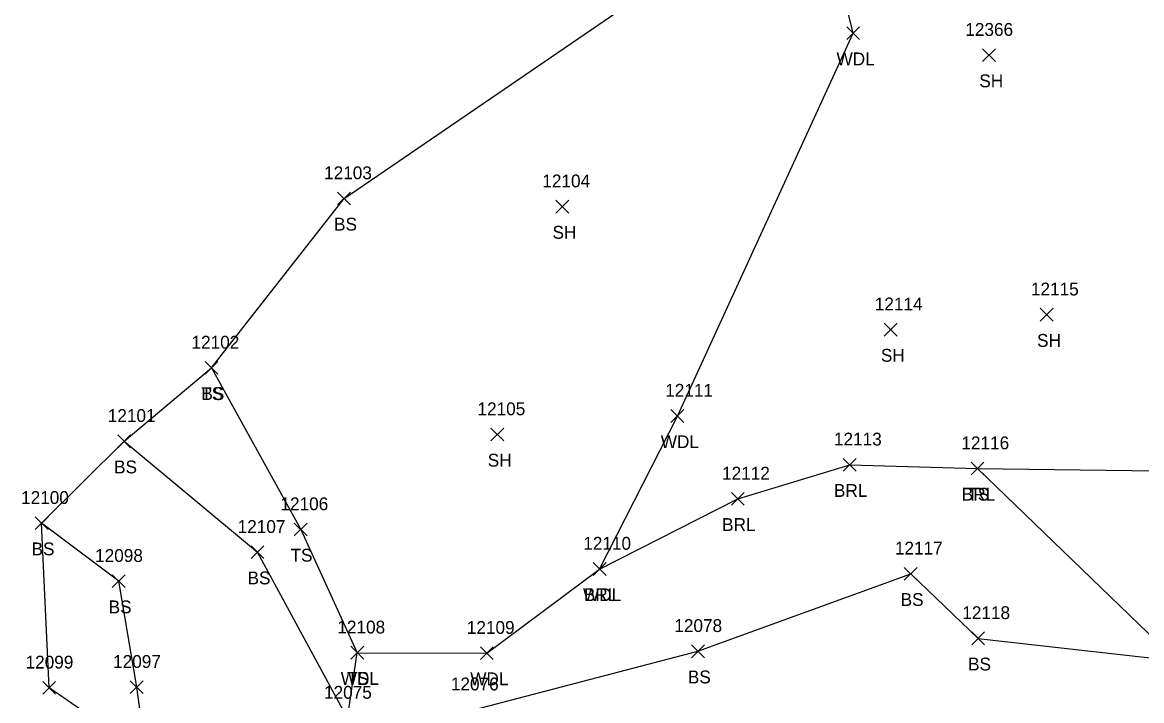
# Model space of a CAD drawing. Extents: x 1482574 to 1485769, y 580696 to 595649.
# Drawn here: x 1482574.3 to 1482748.5, y 583750.6 to 583856.2 of the extents above; entities that cross this region are included whole.
import ezdxf

# ---------------------------------------------------------------- set-up
doc = ezdxf.new("R2010")
doc.units = 0
for name, color, linetype in [('L_A', 7, 'Continuous'), ('L_I', 7, 'Continuous'), ('L_TIC', 7, 'Continuous'), ('LABL', 7, 'Continuous'), ('LAWA', 7, 'Continuous'), ('LELB', 7, 'Continuous'), ('LSOGP', 7, 'Continuous')]:
    doc.layers.add(name, color=color, linetype=linetype)

msp = doc.modelspace()

# ---------------------------------------------------------------- linework, layer by layer
at = {"layer": 'L_TIC'}
for points in [[(1482702.57, 583853.56), (1482704.57, 583855.56)], [(1482704.57, 583853.56), (1482702.57, 583855.56)], [(1482723.72, 583850.15), (1482725.72, 583852.15)], [(1482725.72, 583850.15), (1482723.72, 583852.15)], [(1482623.35, 583827.83), (1482625.35, 583829.83)], [(1482625.35, 583827.83), (1482623.35, 583829.83)], [(1482657.32, 583826.56), (1482659.32, 583828.56)], [(1482659.32, 583826.56), (1482657.32, 583828.56)], [(1482732.7, 583809.73), (1482734.7, 583811.73)], [(1482734.7, 583809.73), (1482732.7, 583811.73)], [(1482708.41, 583807.41), (1482710.41, 583809.41)], [(1482710.41, 583807.41), (1482708.41, 583809.41)], [(1482602.72, 583801.45), (1482604.72, 583803.45)], [(1482604.72, 583801.45), (1482602.72, 583803.45)], [(1482602.72, 583801.45), (1482604.72, 583803.45)], [(1482604.72, 583801.45), (1482602.72, 583803.45)], [(1482675.22, 583793.96), (1482677.22, 583795.96)], [(1482677.22, 583793.96), (1482675.22, 583795.96)], [(1482647.22, 583791.08), (1482649.22, 583793.08)], [(1482649.22, 583791.08), (1482647.22, 583793.08)], [(1482589.13, 583790.03), (1482591.13, 583792.03)], [(1482591.13, 583790.03), (1482589.13, 583792.03)], [(1482702.04, 583786.37), (1482704.04, 583788.37)], [(1482704.04, 583786.37), (1482702.04, 583788.37)], [(1482721.93, 583785.78), (1482723.93, 583787.78)], [(1482723.93, 583785.78), (1482721.93, 583787.78)], [(1482721.93, 583785.78), (1482723.93, 583787.78)], [(1482723.93, 583785.78), (1482721.93, 583787.78)], [(1482684.64, 583781.06), (1482686.64, 583783.06)], [(1482686.64, 583781.06), (1482684.64, 583783.06)], [(1482576.29, 583777.27), (1482578.29, 583779.27)], [(1482578.29, 583777.27), (1482576.29, 583779.27)], [(1482616.62, 583776.29), (1482618.62, 583778.29)], [(1482618.62, 583776.29), (1482616.62, 583778.29)], [(1482609.9, 583772.75), (1482611.9, 583774.75)], [(1482611.9, 583772.75), (1482609.9, 583774.75)], [(1482609.9, 583772.75), (1482611.9, 583774.75)], [(1482611.9, 583772.75), (1482609.9, 583774.75)], [(1482663.12, 583770.14), (1482665.12, 583772.14)], [(1482665.12, 583770.14), (1482663.12, 583772.14)], [(1482663.12, 583770.14), (1482665.12, 583772.14)], [(1482665.12, 583770.14), (1482663.12, 583772.14)], [(1482711.53, 583769.39), (1482713.53, 583771.39)], [(1482713.53, 583769.39), (1482711.53, 583771.39)], [(1482588.29, 583768.24), (1482590.29, 583770.24)], [(1482590.29, 583768.24), (1482588.29, 583770.24)], [(1482722.02, 583759.34), (1482724.02, 583761.34)], [(1482724.02, 583759.34), (1482722.02, 583761.34)], [(1482625.42, 583757.1), (1482627.42, 583759.1)], [(1482627.42, 583757.1), (1482625.42, 583759.1)], [(1482625.42, 583757.1), (1482627.42, 583759.1)], [(1482627.42, 583757.1), (1482625.42, 583759.1)], [(1482645.57, 583757.04), (1482647.57, 583759.04)], [(1482647.57, 583757.04), (1482645.57, 583759.04)], [(1482645.57, 583757.04), (1482647.57, 583759.04)], [(1482647.57, 583757.04), (1482645.57, 583759.04)], [(1482678.42, 583757.33), (1482680.42, 583759.33)], [(1482680.42, 583757.33), (1482678.42, 583759.33)], [(1482577.47, 583751.64), (1482579.47, 583753.64)], [(1482579.47, 583751.64), (1482577.47, 583753.64)], [(1482591.09, 583751.74), (1482593.09, 583753.74)], [(1482593.09, 583751.74), (1482591.09, 583753.74)]]:
    msp.add_lwpolyline(points, dxfattribs=at)
at = {"layer": 'LABL'}
msp.add_lwpolyline([(1482664.12, 583771.14), (1482685.64, 583782.06), (1482703.04, 583787.37), (1482722.93, 583786.78), (1482753.93, 583756.86), (1482782.61, 583755.26), (1482835.45, 583737.6), (1482873.13, 583729.84), (1482927.87, 583709.52), (1482971.71, 583698.04), (1482977.54, 583663.27), (1483020.23, 583659.18), (1483073.39, 583669.22), (1483115.46, 583669.08), (1483167.66, 583661.48), (1483212.81, 583645.34), (1483250.89, 583617.52), (1483287.81, 583631.79), (1483322.13, 583633.19)], dxfattribs=at)
at = {"layer": 'LAWA'}
for points in [[(1482646.57, 583758.04), (1482664.12, 583771.14), (1482676.22, 583794.96), (1482703.57, 583854.56), (1482696.29, 583884.43), (1482694.49, 583917.75), (1482678.31, 583954.25), (1482684.74, 583977.37), (1482695.23, 584028.52), (1482699.57, 584054.68), (1482704.09, 584083.33), (1482704.84, 584111.05)], [(1482658.79, 583653.01), (1482665.68, 583675.04), (1482666.87, 583680.96), (1482667.49, 583701.96), (1482665.03, 583722.76), (1482669.63, 583724.56), (1482643.83, 583732.29), (1482631.77, 583734.09), (1482624.91, 583747.94), (1482626.42, 583758.1), (1482646.57, 583758.04)]]:
    msp.add_lwpolyline(points, dxfattribs=at)
at = {"layer": 'LELB'}
for points in [[(1482603.72, 583802.45), (1482624.35, 583828.83), (1482673.16, 583862.27), (1482696.29, 583884.43)], [(1482603.72, 583802.45), (1482617.62, 583777.29), (1482626.42, 583758.1)], [(1482590.13, 583791.03), (1482610.9, 583773.75)], [(1482722.93, 583786.78), (1482766.91, 583786.2), (1482790.8, 583784.65), (1483115.08, 583676.72)], [(1482593.57, 583742.2), (1482592.09, 583752.74), (1482589.29, 583769.24), (1482577.29, 583778.27)], [(1482624.91, 583747.94), (1482610.9, 583773.75)], [(1482624.91, 583747.94), (1482644.7, 583749.24), (1482679.42, 583758.33), (1482712.53, 583770.39), (1482723.02, 583760.34), (1482753.93, 583756.86)]]:
    msp.add_lwpolyline(points, dxfattribs=at)
at = {"layer": 'LSOGP'}
msp.add_lwpolyline([(1482645.38, 583529.09), (1482617.02, 583551.99), (1482613.11, 583576.39), (1482602.68, 583608.17), (1482598.33, 583629.74), (1482599.76, 583642.74), (1482599.99, 583649.37), (1482595.6, 583705.83), (1482593.57, 583742.2), (1482578.47, 583752.64), (1482577.29, 583778.28), (1482590.13, 583791.03), (1482603.72, 583802.45), (1482624.36, 583828.83), (1482673.16, 583862.27)], dxfattribs=at)

# ---------------------------------------------------------------- texts
at = {"layer": 'L_A'}
for s, p in [('WDL', (1482700.99, 583849.56)), ('SH', (1482723.21, 583846.15)), ('BS', (1482622.8, 583823.83)), ('SH', (1482656.8, 583822.56)), ('SH', (1482732.19, 583805.73)), ('SH', (1482707.89, 583803.41)), ('TS', (1482602.13, 583797.45)), ('BS', (1482602.16, 583797.45)), ('WDL', (1482673.64, 583789.96)), ('SH', (1482646.71, 583787.08)), ('BS', (1482588.57, 583786.03)), ('BRL', (1482700.59, 583782.37)), ('BRL', (1482720.47, 583781.78)), ('TS', (1482721.34, 583781.78)), ('BRL', (1482683.18, 583777.06)), ('BS', (1482575.73, 583773.27)), ('TS', (1482616.03, 583772.29)), ('BS', (1482609.34, 583768.75)), ('BS', (1482609.34, 583768.75)), ('WDL', (1482661.54, 583766.14)), ('BRL', (1482661.67, 583766.14)), ('BS', (1482587.73, 583764.24)), ('BS', (1482710.97, 583765.39)), ('BS', (1482721.46, 583755.34)), ('WDL', (1482623.84, 583753.1)), ('TS', (1482624.83, 583753.1)), ('WDL', (1482643.99, 583753.04)), ('WDL', (1482643.99, 583753.04)), ('BS', (1482677.86, 583753.33))]:
    msp.add_text(s, height=2, dxfattribs=at).set_placement(p)
at = {"layer": 'L_I'}
for s, p in [('12366', (1482721.03, 583854.15)), ('12103', (1482621.25, 583831.83)), ('12104', (1482655.21, 583830.56)), ('12115', (1482731.24, 583813.73)), ('12114', (1482706.95, 583811.41)), ('12102', (1482600.62, 583805.45)), ('12102', (1482600.62, 583805.45)), ('12111', (1482674.33, 583797.96)), ('12101', (1482587.59, 583794.03)), ('12105', (1482645.12, 583795.08)), ('12113', (1482700.59, 583790.37)), ('12116', (1482720.42, 583789.78)), ('12116', (1482720.42, 583789.78)), ('12112', (1482683.18, 583785.06)), ('12100', (1482574.1, 583781.27)), ('12106', (1482614.46, 583780.29)), ('12107', (1482607.8, 583776.75)), ('12107', (1482607.8, 583776.75)), ('12110', (1482661.58, 583774.14)), ('12110', (1482661.58, 583774.14)), ('12117', (1482710.07, 583773.39)), ('12098', (1482585.62, 583772.24)), ('12118', (1482720.56, 583763.34)), ('12108', (1482623.32, 583761.1)), ('12108', (1482623.32, 583761.1)), ('12109', (1482643.46, 583761.04)), ('12109', (1482643.46, 583761.04)), ('12078', (1482675.75, 583761.33)), ('12099', (1482574.8, 583755.64)), ('12097', (1482588.42, 583755.74)), ('12076', (1482640.98, 583752.24)), ('12075', (1482621.24, 583750.94)), ('12075', (1482621.24, 583750.94)), ('12075', (1482621.24, 583750.94))]:
    msp.add_text(s, height=2, dxfattribs=at).set_placement(p)

doc.saveas('drawing.dxf')
